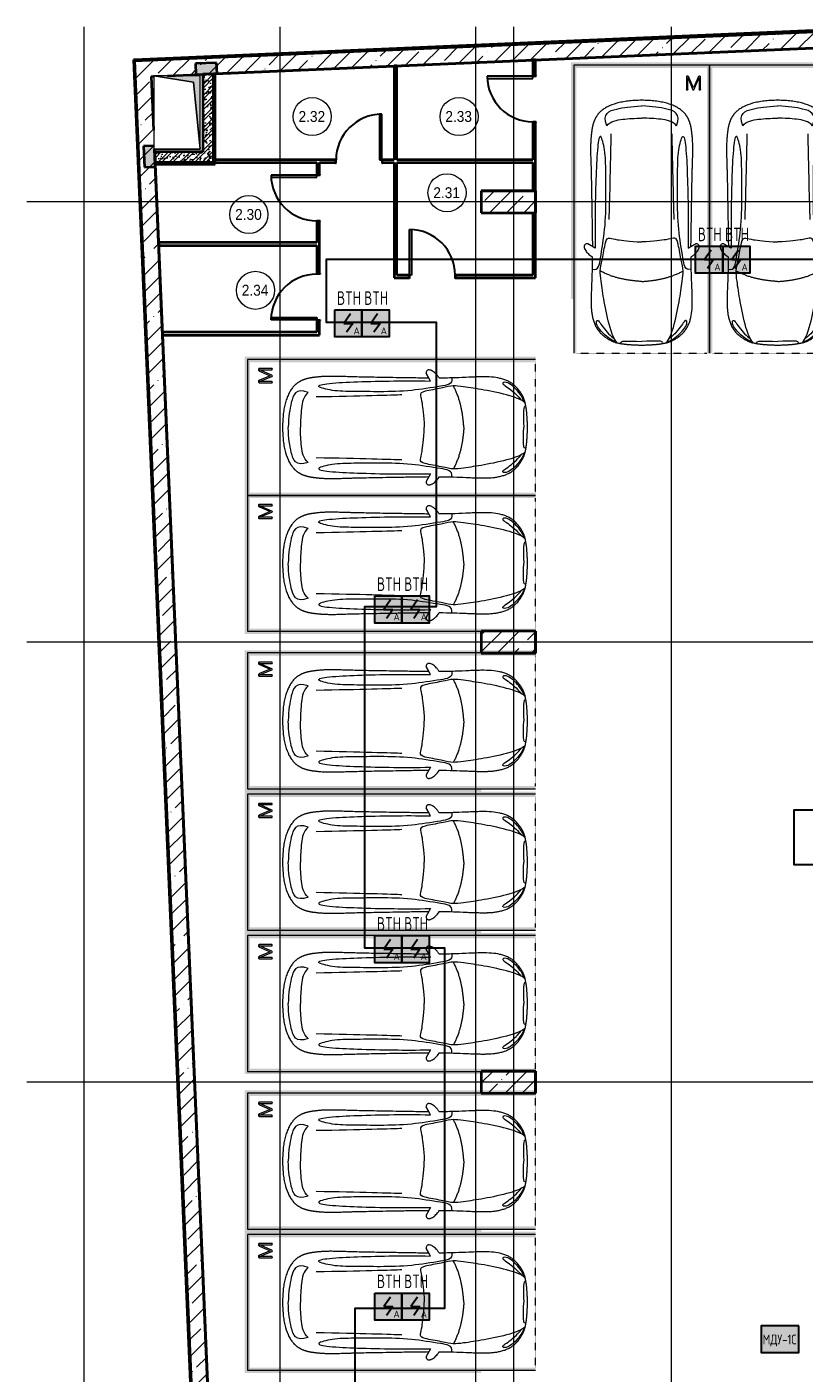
# Model space of a CAD drawing. Header units: millimetres. Extents: x -135639 to 224623, y -383017 to -59102.
# Tile 480 of 494: x 69958 to 84249, y -83871 to -59102. Entities that reach past the tile are written whole.
import ezdxf
from ezdxf.enums import TextEntityAlignment as Align

# ---------------------------------------------------------------- set-up
doc = ezdxf.new("R2010")
doc.units = ezdxf.units.MM
for name, pattern in [('CONTINOUS', [0]), ('Линия сетки', [25, 20, -2.5, 0, -2.5]), ('Невидимые', [5, 3, -2]), ('Штрих_3_3_', [6, 3, -3])]:
    doc.linetypes.add(name, pattern=pattern)
for name, color, linetype, lineweight in [('A-000-M_MASS', 7, 'Continuous', 18), ('A-000-MH_MASS', 7, 'Невидимые', 18), ('A-010-A_ROOM', 7, 'Continuous', 20), ('A-200-M_WALL', 7, 'Continuous', 18), ('A-200-M_WALL_EXT', 7, 'Continuous', 18), ('A-200-M_WALL_INT', 7, 'Continuous', 18), ('A-200-M_WALL_PAT', 7, 'Continuous', 40), ('A-325-M_DOOR', 7, 'Continuous', 18), ('A-325-M_DOOR__FRAME', 7, 'Continuous', 30), ('A-325-M_DOOR_PANEL', 7, 'Continuous', 30), ('C-953-M_PARKING', 7, 'Continuous', 18), ('C-953-MH_PARKING', 7, 'Невидимые', 18), ('M-567-M_MECH_EQP', 7, 'Continuous', 18), ('S-280-M_COLUMN', 7, 'Continuous', 18), ('Z-030-M_GRID', 7, 'Continuous', 9), ('Z-060-M_DETAIL', 7, 'Continuous', 18), ('Арматура воздуховодов', 7, 'Continuous', 18), ('ОС', 5, 'Continuous', 25), ('ПС', 7, 'Continuous', 40), ('СС-011-ПОЖ-СИГНАЛИЗАЦИЯ', 1, 'Continuous', 30)]:
    doc.layers.add(name, color=color, linetype=linetype, lineweight=lineweight)
doc.layers.add('ССПС', color=5, linetype='Continuous')
doc.styles.add('1111', font='isocpeur.ttf')
doc.styles.add('Arial_2', font='arial.ttf', dxfattribs={"width": 0.9, "height": 400})
pattern_1 = [(50, (0, 0), (218.62117, -19.1268), [22.86, -251.46]), (355, (0, 0), (-42.29187, 229.2684), [18.288, -201.168]), (100.451, (18.22, -1.6), (176.33107, 210.13963), [19.428, -213.708]), (46.184, (0, 60.96), (325.29495, -50.45164), [34.29, -377.19]), (96.636, (27.1, 56.76), (284.883, 296.91266), [29.142, -320.562]), (351.184, (0, 60.96), (284.8858, 296.9107), [27.432, -301.752]), (21, (30.48, 45.72), (181.93753, -122.71832), [22.86, -251.46]), (326, (30.48, 45.72), (74.16223, 221.02618), [18.288, -201.168]), (71.451, (45.64, 35.5), (256.10035, 98.30526), [19.428, -213.708]), (37.5, (0, 0), (3.70639, 101.465895), [3.353, -195.377, 3.353, -200.863, -201.93]), (37.5, (0, 0), (3.70639, 101.465895), [-402.946, 3.353, -198.577]), (7.5, (0, 0), (80.18358, 120.216526), [3.353, -113.081, 3.353, -190.805, -76.962]), (7.5, (0, 0), (80.18358, 120.216526), [-310.591, 3.353, -73.609]), (327.5, (-67.97, 0), (162.708646, -6.87497), [3.353, -72.847, 3.353, -234.391, -315.468]), (327.5, (-67.97, 0), (162.708646, -6.87497), [-313.944, 3.353, -312.115]), (317.5, (-98.45, 0), (177.75468, 30.51183), [3.353, -95.707, 3.353, -154.534, -224.028]), (317.5, (-98.45, 0), (177.75468, 30.51183), [-256.946, 3.353, -220.675])]
pattern_2 = [(45, (0, 0), (-101.02788, 101.02788), []), (45, (67.35, 0), (-101.02788, 101.02788), [])]
pattern_3 = [(0, (0, 0), (406.4, 101.6), [33.528, -271.272, 33.528, -271.272, -1625.6]), (0, (0, 0), (406.4, 101.6), [-609.6, 33.528, -576.072, 33.528, -271.272, -711.2]), (0, (0, 0), (406.4, 101.6), [-1524, 33.528, -169.672, 33.528, -474.472]), (120, (152.4, 50.8), (-291.18818, 301.152724), [33.528, -271.272, 33.528, -271.272, -1625.6]), (120, (152.4, 50.8), (-291.18818, 301.152724), [-609.6, 33.528, -576.072, 33.528, -271.272, -711.2]), (120, (152.4, 50.8), (-291.18818, 301.152724), [-1524, 33.528, -169.672, 33.528, -474.472]), (240, (203.2, 254), (-115.21182, -402.752724), [33.528, -271.272, 33.528, -271.272, -1625.6]), (240, (203.2, 254), (-115.21182, -402.752724), [-609.6, 33.528, -576.072, 33.528, -271.272, -711.2]), (240, (203.2, 254), (-115.21182, -402.752724), [-1524, 33.528, -169.672, 33.528, -474.472])]
pattern_4 = [(45, (0, 0), (-314.309, 314.309), []), (45, (314.3, 0), (-314.309, 314.309), [555.625, -111.125, 3.353, -107.772])]

# ---------------------------------------------------------------- blocks, each defined once
blk = doc.blocks.new('A_PAR_Parking - M-V3-B1_-7_650_')
at = {"layer": 'C-953-M_PARKING', "true_color": 0xf7f9fb}
blk.add_hatch(color=7, dxfattribs=at).paths.add_polyline_path([(-1300, -1597), (-1300, -1650), (-1250, -1650), (-1250, -2650), (-1200, -2650), (-1200, 2600), (1200, 2600), (1200, -2650), (1300, -2650), (1300, 2700), (-1300, 2700), (-1300, -656)])
at = {"layer": 'A-000-M_MASS', "color": 253, "true_color": 0xaaaaaa}
for p, q in [((-853, -717), (-993, -639)), ((-906, -687), (-993, -639)), ((853, -717), (993, -639)), ((993, -639), (906, -687))]:
    blk.add_line(p, q, dxfattribs=at)
for centre, start, end in [((-1010, -678), 66.0695, 136.5816), ((1010, -678), 43.4184, 113.9305)]:
    blk.add_arc(centre, 42.2, start, end, dxfattribs=at)
for points, knots in [([(0, 2004), (-45, 2004), (-132, 2001), (-252, 1991), (-362, 1974), (-495, 1942), (-607, 1900), (-686, 1853), (-726, 1824), (-753, 1802), (-774, 1782), (-789, 1766), (-799, 1753), (-809, 1740), (-819, 1727), (-828, 1714), (-836, 1701), (-844, 1688), (-851, 1674), (-858, 1661), (-864, 1647), (-870, 1634), (-876, 1620), (-881, 1606), (-885, 1592), (-890, 1578), (-894, 1565), (-897, 1551), (-901, 1537), (-904, 1524), (-907, 1510), (-909, 1497), (-912, 1483), (-914, 1470), (-916, 1457), (-918, 1444), (-919, 1432), (-921, 1419), (-923, 1403), (-925, 1383), (-928, 1361), (-930, 1339), (-932, 1318), (-934, 1290), (-936, 1257), (-938, 1218), (-939, 1179), (-940, 1139), (-940, 1097), (-940, 1053), (-939, 1007), (-938, 956), (-936, 902), (-934, 844), (-932, 780), (-930, 688), (-926, 559), (-923, 376), (-919, 163), (-915, -82), (-911, -315), (-908, -521), (-907, -631), (-906, -687)], [0, 0, 0, 0, 0.02381, 0.047619, 0.071429, 0.095238, 0.142857, 0.166667, 0.178571, 0.190476, 0.202381, 0.208333, 0.214286, 0.220238, 0.22619, 0.232143, 0.238095, 0.244048, 0.25, 0.255952, 0.261905, 0.267857, 0.27381, 0.279762, 0.285714, 0.291667, 0.297619, 0.303571, 0.309524, 0.315476, 0.321429, 0.327381, 0.333333, 0.339286, 0.345238, 0.35119, 0.357143, 0.363095, 0.369048, 0.380952, 0.392857, 0.404762, 0.416667, 0.428571, 0.452381, 0.47619, 0.5, 0.52381, 0.547619, 0.571429, 0.595238, 0.619048, 0.642857, 0.666667, 0.690476, 0.714286, 0.761905, 0.809524, 0.857143, 0.904762, 0.952381, 0.97619, 1, 1, 1, 1]), ([(906, -687), (907, -631), (908, -521), (911, -367), (913, -222), (916, -41), (919, 163), (923, 376), (926, 559), (930, 688), (932, 780), (935, 865), (938, 958), (939, 1039), (940, 1097), (940, 1139), (939, 1179), (938, 1218), (937, 1250), (935, 1277), (933, 1304), (930, 1332), (928, 1361), (925, 1383), (923, 1403), (921, 1419), (919, 1432), (918, 1444), (916, 1457), (914, 1470), (912, 1483), (909, 1497), (907, 1510), (904, 1524), (901, 1537), (897, 1551), (894, 1565), (890, 1578), (885, 1592), (881, 1606), (876, 1620), (870, 1634), (864, 1647), (858, 1661), (851, 1674), (844, 1688), (836, 1701), (828, 1714), (819, 1727), (809, 1740), (799, 1753), (789, 1766), (774, 1782), (753, 1802), (726, 1824), (686, 1853), (630, 1886), (551, 1921), (462, 1950), (362, 1974), (252, 1991), (132, 2001), (45, 2004), (0, 2004)], [0, 0, 0, 0, 0.02381, 0.047619, 0.071429, 0.095238, 0.142857, 0.190476, 0.238095, 0.285714, 0.309524, 0.333333, 0.380952, 0.428571, 0.452381, 0.47619, 0.5, 0.52381, 0.547619, 0.559524, 0.571429, 0.595238, 0.607143, 0.619048, 0.630952, 0.636905, 0.642857, 0.64881, 0.654762, 0.660714, 0.666667, 0.672619, 0.678571, 0.684524, 0.690476, 0.696429, 0.702381, 0.708333, 0.714286, 0.720238, 0.72619, 0.732143, 0.738095, 0.744048, 0.75, 0.755952, 0.761905, 0.767857, 0.77381, 0.779762, 0.785714, 0.791667, 0.797619, 0.809524, 0.821429, 0.833333, 0.857143, 0.880952, 0.904762, 0.928571, 0.952381, 0.97619, 1, 1, 1, 1]), ([(-643, 1535), (-732, 1765), (-468, 1855), (-203, 1891), (-2, 1902)], [0, 0, 0, 0, 0.867049, 1.684227, 1.684227, 1.684227, 1.684227]), ([(643, 1535), (732, 1765), (468, 1855), (203, 1891), (2, 1902)], [0, 0, 0, 0, 0.867049, 1.684227, 1.684227, 1.684227, 1.684227]), ([(-643, 1535), (-570, 1622), (-349, 1664), (-124, 1672), (-2, 1676)], [0, 0, 0, 0, 0.616728, 1.242165, 1.242165, 1.242165, 1.242165]), ([(643, 1535), (570, 1622), (349, 1664), (124, 1672), (2, 1676)], [0, 0, 0, 0, 0.616728, 1.242165, 1.242165, 1.242165, 1.242165]), ([(-908, -1106), (-792, -1130), (-753, -859), (-663, -332), (-655, 196), (-661, 684), (-663, 1068), (-764, 1443), (-817, 1157), (-842, 605), (-857, 17), (-857, -454), (-853, -717)], [0, 0, 0, 0, 1.013953, 2.476159, 4.172855, 5.704608, 7.082231, 8.244161, 9.589947, 11.154659, 12.917121, 14.362976, 14.362976, 14.362976, 14.362976]), ([(908, -1106), (792, -1130), (753, -859), (663, -332), (655, 196), (661, 684), (663, 1068), (764, 1443), (817, 1157), (842, 605), (857, 17), (857, -454), (853, -717)], [0, 0, 0, 0, 1.013953, 2.476159, 4.172855, 5.704608, 7.082231, 8.244161, 9.589947, 11.154659, 12.917121, 14.362976, 14.362976, 14.362976, 14.362976]), ([(-1041, -649), (-1045, -652), (-1050, -658), (-1054, -666), (-1056, -673), (-1058, -680), (-1059, -690), (-1057, -703), (-1053, -719), (-1043, -742), (-1026, -771), (-1000, -803), (-971, -832), (-944, -853), (-923, -867), (-913, -873), (-908, -876)], [0, 0, 0, 0, 0.066667, 0.1, 0.133333, 0.166667, 0.2, 0.266667, 0.333333, 0.4, 0.533333, 0.65, 0.766667, 0.883333, 0.941667, 1, 1, 1, 1]), ([(-459, -2446), (-508, -2398), (-601, -2147), (-696, -1684), (-744, -1354), (-774, -1106), (-734, -996), (-660, -552), (-618, -522), (-447, -565), (-234, -590), (-2, -602)], [0, 0, 0, 0, 0.884172, 2.058368, 3.212407, 3.977765, 4.871213, 5.547774, 6.288901, 6.772879, 7.454401, 7.454401, 7.454401, 7.454401]), ([(459, -2446), (508, -2398), (601, -2147), (696, -1684), (744, -1354), (774, -1106), (734, -996), (660, -552), (618, -522), (447, -565), (234, -590), (2, -602)], [0, 0, 0, 0, 0.884172, 2.058368, 3.212407, 3.977765, 4.871213, 5.547774, 6.288901, 6.772879, 7.454401, 7.454401, 7.454401, 7.454401]), ([(908, -876), (914, -873), (926, -866), (944, -853), (962, -839), (985, -818), (1011, -790), (1036, -756), (1052, -723), (1058, -702), (1058, -688), (1058, -682), (1057, -675), (1055, -669), (1053, -664), (1049, -657), (1044, -652), (1041, -649)], [0, 0, 0, 0, 0.066667, 0.133333, 0.2, 0.266667, 0.4, 0.533333, 0.65, 0.766667, 0.795833, 0.825, 0.854167, 0.883333, 0.9125, 0.941667, 1, 1, 1, 1]), ([(-908, -876), (-908, -970), (-911, -1145), (-919, -1337), (-925, -1476), (-928, -1559), (-929, -1622), (-930, -1660), (-930, -1690), (-930, -1713), (-929, -1734), (-929, -1756), (-928, -1777), (-927, -1805), (-925, -1840), (-921, -1880), (-916, -1919), (-910, -1957), (-902, -1994), (-893, -2030), (-882, -2065), (-870, -2099), (-856, -2133), (-840, -2165), (-821, -2196), (-801, -2225), (-772, -2263), (-729, -2308), (-668, -2356), (-604, -2396), (-554, -2423), (-519, -2438), (-496, -2446), (-474, -2453), (-452, -2458), (-432, -2462), (-414, -2466), (-402, -2468), (-391, -2470), (-383, -2471), (-376, -2473), (-370, -2474), (-365, -2475), (-360, -2475), (-354, -2476), (-349, -2477), (-343, -2478), (-337, -2479), (-328, -2480), (-318, -2481), (-305, -2483), (-293, -2484), (-280, -2486), (-266, -2487), (-251, -2488), (-235, -2489), (-218, -2491), (-199, -2492), (-179, -2493), (-158, -2495), (-135, -2496), (-111, -2497), (-86, -2498), (-50, -2499), (-20, -2500), (1, -2501)], [0, 0, 0, 0, 0.081633, 0.163265, 0.204082, 0.244898, 0.265306, 0.285714, 0.295918, 0.306122, 0.316327, 0.326531, 0.336735, 0.346939, 0.367347, 0.387755, 0.408163, 0.428571, 0.44898, 0.469388, 0.489796, 0.510204, 0.530612, 0.55102, 0.571429, 0.591837, 0.612245, 0.653061, 0.693878, 0.734694, 0.77551, 0.795918, 0.816327, 0.836735, 0.857143, 0.877551, 0.887755, 0.897959, 0.903061, 0.908163, 0.913265, 0.915816, 0.918367, 0.920918, 0.923469, 0.92602, 0.928571, 0.931122, 0.933673, 0.938776, 0.942602, 0.946429, 0.950255, 0.954082, 0.957908, 0.961735, 0.965561, 0.969388, 0.973214, 0.977041, 0.980867, 0.984694, 0.98852, 0.992347, 1, 1, 1, 1]), ([(1, -2501), (15, -2501), (42, -2500), (79, -2498), (108, -2497), (129, -2496), (145, -2495), (160, -2494), (174, -2494), (188, -2493), (205, -2492), (221, -2490), (237, -2489), (247, -2488), (258, -2488), (268, -2487), (277, -2486), (289, -2485), (303, -2483), (316, -2482), (325, -2480), (332, -2479), (338, -2479), (345, -2478), (350, -2477), (358, -2476), (365, -2474), (371, -2473), (377, -2472), (385, -2471), (393, -2469), (403, -2467), (416, -2465), (429, -2463), (442, -2460), (454, -2458), (465, -2455), (476, -2452), (487, -2449), (501, -2445), (521, -2437), (547, -2426), (575, -2412), (606, -2395), (637, -2376), (679, -2347), (730, -2307), (781, -2254), (824, -2196), (858, -2133), (884, -2065), (911, -1970), (929, -1835), (932, -1681), (928, -1539), (922, -1387), (912, -1177), (908, -982), (908, -876)], [0, 0, 0, 0, 0.005102, 0.010204, 0.015306, 0.017857, 0.020408, 0.022959, 0.02551, 0.028061, 0.030612, 0.035714, 0.038265, 0.040816, 0.043367, 0.045918, 0.048469, 0.05102, 0.056122, 0.061224, 0.063776, 0.066327, 0.068878, 0.071429, 0.07398, 0.076531, 0.081633, 0.084184, 0.086735, 0.091837, 0.096939, 0.102041, 0.112245, 0.122449, 0.132653, 0.142857, 0.153061, 0.163265, 0.173469, 0.183673, 0.204082, 0.22449, 0.244898, 0.265306, 0.285714, 0.306122, 0.346939, 0.387755, 0.428571, 0.469388, 0.510204, 0.55102, 0.632653, 0.72449, 0.770408, 0.816327, 0.908163, 1, 1, 1, 1]), ([(-480, -2441), (-586, -2392), (-719, -2283), (-847, -2128), (-828, -2057)], [0, 0, 0, 0, 0.53668, 1.024735, 1.024735, 1.024735, 1.024735]), ([(-828, -2057), (-803, -2016), (-728, -2173), (-566, -2339), (-505, -2381)], [0, 0, 0, 0, 0.497572, 1.022643, 1.022643, 1.022643, 1.022643]), ([(480, -2441), (586, -2392), (719, -2283), (847, -2128), (828, -2057)], [0, 0, 0, 0, 0.53668, 1.024735, 1.024735, 1.024735, 1.024735]), ([(828, -2057), (803, -2016), (728, -2173), (566, -2339), (505, -2381)], [0, 0, 0, 0, 0.497572, 1.022643, 1.022643, 1.022643, 1.022643])]:
    blk.add_open_spline(points, degree=3, knots=knots, dxfattribs=at)
for points, degree in [([(-599, -190), (-592, -24), (-575, 588), (-560, 1389)], 3), ([(599, -190), (592, -24), (575, 588), (560, 1389)], 3), ([(-2, -1330), (-478, -1299), (-762, -1135)], 2), ([(2, -1330), (478, -1299), (762, -1135)], 2), ([(-376, -2470), (-425, -2412), (-257, -2425), (-2, -2432)], 3), ([(376, -2470), (425, -2412), (257, -2425), (2, -2432)], 3)]:
    blk.add_open_spline(points, degree=degree, dxfattribs=at)
at = {"layer": 'C-953-M_PARKING', "color": 253, "true_color": 0xaaaaaa}
for p, q in [((1250, 2650), (-1250, 2650)), ((-1250, 2650), (-1250, -2650)), ((1250, -2650), (1250, 2650)), ((826, 2443), (822, 2434)), ((822, 2434), (822, 2200)), ((833, 2446), (826, 2443)), ((846, 2446), (833, 2446)), ((855, 2445), (846, 2446)), ((846, 2200), (846, 2425)), ((846, 2425), (938, 2199)), ((861, 2442), (855, 2445)), ((866, 2437), (861, 2442)), ((869, 2430), (866, 2437)), ((950, 2232), (869, 2430)), ((1037, 2429), (950, 2232)), ((960, 2199), (1059, 2425)), ((1041, 2437), (1037, 2429)), ((1046, 2442), (1041, 2437)), ((1051, 2445), (1046, 2442)), ((1058, 2446), (1051, 2445)), ((1072, 2446), (1058, 2446)), ((1059, 2425), (1059, 2200)), ((1075, 2445), (1072, 2446)), ((1079, 2443), (1075, 2445)), ((1082, 2440), (1079, 2443)), ((1083, 2434), (1082, 2440)), ((1083, 2200), (1083, 2434)), ((822, 2200), (823, 2198)), ((823, 2198), (822, 2200)), ((823, 2198), (825, 2196)), ((825, 2196), (823, 2198)), ((825, 2196), (828, 2195)), ((828, 2195), (834, 2195)), ((834, 2195), (840, 2195)), ((840, 2195), (844, 2196)), ((844, 2196), (846, 2198)), ((846, 2198), (844, 2196)), ((846, 2198), (846, 2200)), ((846, 2200), (846, 2198)), ((938, 2199), (939, 2197)), ((939, 2197), (938, 2199)), ((939, 2197), (941, 2196)), ((941, 2196), (939, 2197)), ((941, 2196), (944, 2195)), ((944, 2195), (949, 2195)), ((949, 2195), (953, 2195)), ((953, 2195), (956, 2196)), ((956, 2196), (958, 2197)), ((958, 2197), (956, 2196)), ((958, 2197), (960, 2199)), ((960, 2199), (958, 2197)), ((1059, 2200), (1059, 2198)), ((1059, 2198), (1059, 2200)), ((1059, 2198), (1061, 2196)), ((1061, 2196), (1059, 2198)), ((1061, 2196), (1065, 2195)), ((1065, 2195), (1070, 2195)), ((1070, 2195), (1076, 2195)), ((1076, 2195), (1080, 2196)), ((1080, 2196), (1082, 2198)), ((1082, 2198), (1080, 2196)), ((1082, 2198), (1083, 2200)), ((1083, 2200), (1082, 2198))]:
    blk.add_line(p, q, dxfattribs=at)
at = {"layer": 'C-953-MH_PARKING', "color": 253, "linetype": 'Штрих_3_3_', "true_color": 0xaaaaaa}
blk.add_line((-1200, -2650), (1200, -2650), dxfattribs=at)
blk = doc.blocks.new('101_Дверь_Однопольная - _ПЧ_800х2000_ПХА_Пр-4230499-B1_-7_650_')
at = {"layer": 'A-325-M_DOOR', "color": 253, "lineweight": 30, "true_color": 0xaaaaaa}
for p, q in [((-431, 25), (-430, 25)), ((-431, -35), (-431, 25)), ((-430, 25), (-430, -35)), ((430, -35), (430, 25)), ((430, 25), (431, 25)), ((431, 25), (431, -35)), ((-430, -35), (-431, -35)), ((431, -35), (430, -35))]:
    blk.add_line(p, q, dxfattribs=at)
at = {"layer": 'A-325-M_DOOR__FRAME', "color": 253, "true_color": 0xaaaaaa}
for p, q in [((-430, 25), (-420, 25)), ((-430, -35), (-430, 25)), ((-420, 25), (-420, -15)), ((420, 25), (430, 25)), ((420, -15), (420, 25)), ((430, 25), (430, -35)), ((-419, -35), (-430, -35)), ((-420, -15), (-419, -15)), ((-419, -15), (-419, -35)), ((419, -15), (420, -15)), ((419, -35), (419, -15)), ((430, -35), (419, -35))]:
    blk.add_line(p, q, dxfattribs=at)
at = {"layer": 'A-325-M_DOOR_PANEL', "color": 253, "true_color": 0xaaaaaa}
for p, q in [((-420, 865), (-380, 865)), ((-420, 25), (-420, 865)), ((-380, 865), (-380, 25)), ((-380, 25), (-420, 25))]:
    blk.add_line(p, q, dxfattribs=at)
blk.add_arc((-420, 25), 840, 0, 90, dxfattribs=at)
blk = doc.blocks.new('101_Дверь_Однопольная - _ПЧ_800х2000_ПХА_Л-4230509-B1_-7_650_')
at = {"layer": 'A-325-M_DOOR', "color": 253, "lineweight": 30, "true_color": 0xaaaaaa}
for p, q in [((-430, 25), (-431, 25)), ((-431, 25), (-431, -35)), ((-430, -35), (-430, 25)), ((431, 25), (430, 25)), ((430, 25), (430, -35)), ((431, -35), (431, 25)), ((-431, -35), (-430, -35)), ((430, -35), (431, -35))]:
    blk.add_line(p, q, dxfattribs=at)
at = {"layer": 'A-325-M_DOOR__FRAME', "color": 253, "true_color": 0xaaaaaa}
for p, q in [((-420, 25), (-430, 25)), ((-430, 25), (-430, -35)), ((-420, -15), (-420, 25)), ((430, 25), (420, 25)), ((420, 25), (420, -15)), ((430, -35), (430, 25)), ((-430, -35), (-419, -35)), ((-419, -15), (-420, -15)), ((-419, -35), (-419, -15)), ((420, -15), (419, -15)), ((419, -15), (419, -35)), ((419, -35), (430, -35))]:
    blk.add_line(p, q, dxfattribs=at)
at = {"layer": 'A-325-M_DOOR_PANEL', "color": 253, "true_color": 0xaaaaaa}
for p, q in [((420, 865), (380, 865)), ((380, 865), (380, 25)), ((420, 25), (420, 865)), ((380, 25), (420, 25))]:
    blk.add_line(p, q, dxfattribs=at)
blk.add_arc((420, 25), 840, 90, 180, dxfattribs=at)
blk = doc.blocks.new('A_MEQ_OpeningShaft-Rectangular - ОВ-2727016-B1_-7_650_')
at = {"layer": 'Z-060-M_DETAIL', "true_color": 0xe2e2e2}
blk.add_hatch(color=254, dxfattribs=at).paths.add_polyline_path([(1350, 0), (0, 0), (0, -850), (121, -121)])
at = {"layer": 'A-000-MH_MASS', "color": 253, "linetype": 'Continuous', "true_color": 0xaaaaaa}
for p, q in [((1350, 0), (0, 0)), ((0, 0), (0, -850)), ((1350, -850), (1350, 0)), ((0, -850), (1350, -850))]:
    blk.add_line(p, q, dxfattribs=at)
at = {"layer": 'Z-060-M_DETAIL', "color": 253, "true_color": 0xaaaaaa}
for p, q in [((1350, 0), (121, -121)), ((1350, -850), (1350, 0)), ((1350, 0), (0, 0)), ((0, 0), (0, -850)), ((121, -121), (0, -850)), ((0, -850), (121, -121)), ((121, -121), (1350, 0)), ((1350, 0), (1350, -850)), ((0, -850), (1350, -850)), ((0, -850), (1350, -850))]:
    blk.add_line(p, q, dxfattribs=at)
blk = doc.blocks.new('135_SLK_GD_AR_rvt-1-B1_-7_650_')
at = {"layer": 'A-200-M_WALL_PAT', "lineweight": 18, "true_color": 0xcbcbcb}
for points in [[(81203, 132844), (81591, 132861), (81582, 133061), (81194, 133044)], [(80258, 131137), (80457, 131146), (80444, 131472), (80429, 131472), (80429, 131533), (80241, 131525), (80243, 131472)]]:
    blk.add_hatch(color=9, dxfattribs=at).paths.add_polyline_path(points)
at = {"layer": 'A-200-M_WALL_PAT', "lineweight": 9, "true_color": 0xaaaaaa}
h = blk.add_hatch(dxfattribs=at)
h.set_pattern_fill('FP_1', color=253, style=0, pattern_type=2)
h.set_pattern_definition(pattern_1)
h.paths.add_polyline_path([(81329, 131422), (81529, 131422), (81529, 132858), (81329, 132850)])
h = blk.add_hatch(dxfattribs=at)
h.set_pattern_fill('FP_2', color=253, style=0, pattern_type=2)
h.set_pattern_definition(pattern_2)
h.paths.add_polyline_path([(81329, 131422), (81529, 131422), (81529, 132858), (81329, 132850)])
h = blk.add_hatch(dxfattribs=at)
h.set_pattern_fill('FP_11', color=253, style=0, pattern_type=2)
h.set_pattern_definition(pattern_3)
h.paths.add_polyline_path([(81549, 131202), (81549, 132859), (81529, 132858), (81529, 131202)])
h = blk.add_hatch(dxfattribs=at)
h.set_pattern_fill('FP_1', color=253, style=0, pattern_type=2)
h.set_pattern_definition(pattern_1)
h.paths.add_polyline_path([(81529, 131222), (81529, 131422), (80446, 131422), (80454, 131222), (80748, 131222)])
h = blk.add_hatch(dxfattribs=at)
h.set_pattern_fill('FP_2', color=253, style=0, pattern_type=2)
h.set_pattern_definition(pattern_2)
h.paths.add_polyline_path([(81529, 131222), (81529, 131422), (80446, 131422), (80454, 131222), (80748, 131222)])
h = blk.add_hatch(dxfattribs=at)
h.set_pattern_fill('FP_11', color=253, style=0, pattern_type=2)
h.set_pattern_definition(pattern_3)
h.paths.add_polyline_path([(81529, 131202), (81529, 131222), (80454, 131222), (80455, 131202), (80748, 131202)])
at = {"color": 253, "lineweight": 18, "true_color": 0xaaaaaa}
blk.add_line((80387, 132809), (80429, 132803), dxfattribs=at)
at = {"layer": 'A-200-M_WALL', "color": 253, "lineweight": 40, "true_color": 0xaaaaaa}
for p, q in [((81582, 133061), (81194, 133044)), ((81194, 133044), (81203, 132844)), ((81591, 132861), (81582, 133061)), ((81203, 132844), (81329, 132850)), ((81529, 132858), (81329, 132850)), ((81549, 132859), (81529, 132858)), ((81549, 131202), (81549, 132859)), ((81554, 132859), (81549, 132859)), ((81554, 132859), (81591, 132861)), ((80429, 131533), (80241, 131525)), ((80241, 131525), (80258, 131137)), ((80446, 131422), (80444, 131472)), ((80446, 131422), (80454, 131222)), ((80258, 131137), (80457, 131146)), ((80454, 131222), (80455, 131202)), ((80455, 131202), (81529, 131202)), ((80455, 131202), (80455, 131197)), ((80457, 131146), (80455, 131197)), ((81529, 131222), (81529, 131272)), ((81529, 131272), (81529, 131222)), ((81549, 131202), (81529, 131202))]:
    blk.add_line(p, q, dxfattribs=at)
at = {"layer": 'A-200-M_WALL_INT', "color": 253, "lineweight": 40, "true_color": 0xaaaaaa}
for p, q in [((93082, 133353), (81554, 132859)), ((81554, 132857), (93081, 133351)), ((87450, 133111), (87400, 133111)), ((87400, 133111), (87400, 132824)), ((87450, 132824), (87450, 133111)), ((81329, 132850), (81329, 131422)), ((81529, 131422), (81529, 132858)), ((81529, 132858), (81529, 131222)), ((81554, 131197), (81554, 132859)), ((81554, 132859), (81554, 132857)), ((84900, 133002), (84850, 133002)), ((84850, 133002), (84850, 131272)), ((84900, 131272), (84900, 133002)), ((87400, 131962), (87400, 131272)), ((87450, 130700), (87450, 131962)), ((81329, 131422), (80446, 131422)), ((81529, 131272), (81529, 131422)), ((80454, 131222), (81529, 131222)), ((81529, 131222), (80454, 131222)), ((80455, 131197), (81529, 131197)), ((80455, 131197), (81902, 97388)), ((80457, 131197), (80455, 131197)), ((81904, 97387), (80457, 131197)), ((83769, 131272), (81529, 131272)), ((81529, 131222), (83425, 131222)), ((81529, 131197), (81549, 131197)), ((81549, 131197), (81554, 131197)), ((83425, 131222), (83425, 131003)), ((83475, 131003), (83475, 131222)), ((83475, 131222), (83769, 131222)), ((84850, 131272), (84631, 131272)), ((84631, 131222), (84850, 131222)), ((84850, 131222), (84850, 129100)), ((87400, 131272), (84900, 131272)), ((84900, 129150), (84900, 131222)), ((84900, 131222), (87400, 131222)), ((87400, 131222), (87400, 130700)), ((86450, 130702), (86448, 130702)), ((86448, 130702), (86448, 130298)), ((87452, 130702), (86450, 130702)), ((87452, 130700), (87452, 130702)), ((87452, 130298), (87452, 130700)), ((86448, 130298), (86450, 130298)), ((86450, 130298), (87450, 130298)), ((87400, 130300), (87400, 129150)), ((87450, 129100), (87450, 130300)), ((87450, 130298), (87452, 130298)), ((83425, 130141), (83425, 129750)), ((83475, 129181), (83475, 130141)), ((83425, 129750), (80518, 129750)), ((80518, 129750), (80518, 129700)), ((80518, 129700), (83425, 129700)), ((83425, 129700), (83425, 129181)), ((84850, 129100), (84900, 129100)), ((85119, 129150), (84900, 129150)), ((84900, 129100), (85119, 129100)), ((87400, 129150), (85981, 129150)), ((85981, 129100), (87400, 129100)), ((87400, 129100), (87450, 129100)), ((83425, 128319), (83425, 128100)), ((83475, 128050), (83475, 128319)), ((83425, 128100), (80589, 128100)), ((80589, 128100), (80589, 128050)), ((80589, 128050), (83425, 128050)), ((83425, 128050), (83475, 128050)), ((86450, 122602), (86448, 122602)), ((86448, 122602), (86448, 122198)), ((87452, 122602), (86450, 122602)), ((87452, 122600), (87452, 122602)), ((87452, 122198), (87452, 122600)), ((86448, 122198), (86450, 122198)), ((86450, 122198), (87450, 122198)), ((87450, 122198), (87452, 122198)), ((86450, 114502), (86448, 114502)), ((86448, 114502), (86448, 114098)), ((87452, 114502), (86450, 114502)), ((87452, 114500), (87452, 114502)), ((87452, 114098), (87452, 114500)), ((86448, 114098), (86450, 114098)), ((86450, 114098), (87450, 114098)), ((87450, 114098), (87452, 114098))]:
    blk.add_line(p, q, dxfattribs=at)
at = {"layer": 'A-325-M_DOOR', "color": 253, "lineweight": 18, "true_color": 0xaaaaaa}
for name, p, rotation in [('101_Дверь_Однопольная - _ПЧ_800х2000_ПХА_Л-4230509-B1_-7_650_', (87425, 132393), 89.99999999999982), ('101_Дверь_Однопольная - _ПЧ_800х2000_ПХА_Л-4230509-B1_-7_650_', (83450, 130572), 90), ('101_Дверь_Однопольная - _ПЧ_800х2000_ПХА_Пр-4230499-B1_-7_650_', (83450, 128750), 90)]:
    blk.add_blockref(name, p, dxfattribs=dict(at, rotation=rotation))
for name, p in [('101_Дверь_Однопольная - _ПЧ_800х2000_ПХА_Л-4230509-B1_-7_650_', (84200, 131247)), ('101_Дверь_Однопольная - _ПЧ_800х2000_ПХА_Пр-4230499-B1_-7_650_', (85550, 129125))]:
    blk.add_blockref(name, p, dxfattribs=at)
at = {"layer": 'C-953-M_PARKING', "color": 253, "lineweight": 18, "true_color": 0xaaaaaa}
for p in [(89400, 130365), (91900, 130365)]:
    blk.add_blockref('A_PAR_Parking - M-V3-B1_-7_650_', p, dxfattribs=at)
at = {"layer": 'C-953-M_PARKING', "color": 253, "lineweight": 18, "true_color": 0xaaaaaa, "rotation": 89.99999999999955}
for p in [(84800, 126350), (84800, 123850), (84800, 120950), (84800, 118350), (84800, 115750), (84800, 112850), (84800, 110250)]:
    blk.add_blockref('A_PAR_Parking - M-V3-B1_-7_650_', p, dxfattribs=at)
at = {"layer": 'M-567-M_MECH_EQP', "color": 253, "lineweight": 18, "true_color": 0xaaaaaa, "rotation": 270.0000000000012}
blk.add_blockref('A_MEQ_OpeningShaft-Rectangular - ОВ-2727016-B1_-7_650_', (81279, 132822), dxfattribs=at)
blk = doc.blocks.new('Бетон-Прямоугольная-Колонна - CLM_Подземные этажи_В40-400х1000-V246-B1_-7_650_')
at = {"layer": 'S-280-M_COLUMN', "lineweight": 9, "true_color": 0xaaaaaa}
h = blk.add_hatch(dxfattribs=at)
h.set_pattern_fill('FP_134', color=253, style=0, pattern_type=2)
h.set_pattern_definition([(315, (-114300, 86950), (314.309, 314.309), []), (315, (-114300, 86635.7), (314.309, 314.309), [555.625, -111.125, 3.353, -107.772])])
h.paths.add_polyline_path([(-200, 500), (-200, -500), (200, -500), (200, 500), (-49, 500)])
at = {"layer": 'S-280-M_COLUMN', "color": 253, "lineweight": 40, "true_color": 0xaaaaaa}
for p, q in [((200, 500), (-200, 500)), ((-200, 500), (-200, -500)), ((200, -500), (200, 500)), ((-200, -500), (200, -500))]:
    blk.add_line(p, q, dxfattribs=at)
blk = doc.blocks.new('Бетон-Прямоугольная-Колонна - CLM_Подземные этажи_В40-400х1000-V249-B1_-7_650_')
at = {"layer": 'S-280-M_COLUMN', "lineweight": 9, "true_color": 0xaaaaaa}
h = blk.add_hatch(dxfattribs=at)
h.set_pattern_fill('FP_137', color=253, style=0, pattern_type=2)
h.set_pattern_definition([(315, (-122400, 86950), (314.309, 314.309), []), (315, (-122400, 86635.7), (314.309, 314.309), [555.625, -111.125, 3.353, -107.772])])
h.paths.add_polyline_path([(-200, 500), (-200, -500), (200, -500), (200, 500), (-165, 500)])
at = {"layer": 'S-280-M_COLUMN', "color": 253, "lineweight": 40, "true_color": 0xaaaaaa}
for p, q in [((200, 500), (-200, 500)), ((-200, 500), (-200, -500)), ((200, -500), (200, 500)), ((-200, -500), (200, -500))]:
    blk.add_line(p, q, dxfattribs=at)
blk = doc.blocks.new('Бетон-Прямоугольная-Колонна - CLM_Подземные этажи_В40-400х1000-V251-B1_-7_650_')
at = {"layer": 'S-280-M_COLUMN', "lineweight": 9, "true_color": 0xaaaaaa}
h = blk.add_hatch(dxfattribs=at)
h.set_pattern_fill('FP_139', color=253, style=0, pattern_type=2)
h.set_pattern_definition([(315, (-130500, 86950), (314.309, 314.309), []), (315, (-130500, 86635.7), (314.309, 314.309), [555.625, -111.125, 3.353, -107.772])])
h.paths.add_polyline_path([(-200, 500), (-200, -500), (200, -500), (200, 500)])
at = {"layer": 'S-280-M_COLUMN', "color": 253, "lineweight": 40, "true_color": 0xaaaaaa}
for p, q in [((200, 500), (-200, 500)), ((-200, 500), (-200, -500)), ((200, -500), (200, 500)), ((-200, -500), (200, -500))]:
    blk.add_line(p, q, dxfattribs=at)
blk = doc.blocks.new('135_SLK_GD_KR_rvt-1-B1_-7_650_')
at = {"layer": 'A-200-M_WALL_PAT', "lineweight": 9, "true_color": 0xaaaaaa}
h = blk.add_hatch(dxfattribs=at)
h.set_pattern_fill('FP_20', color=253, style=0, pattern_type=2)
h.set_pattern_definition(pattern_4)
h.paths.add_polyline_path([(80087, 132797), (80429, 132812), (80429, 132822), (80678, 132822), (93082, 133353), (92867, 133644), (80074, 133096)])
h = blk.add_hatch(dxfattribs=at)
h.set_pattern_fill('FP_20', color=253, style=0, pattern_type=2)
h.set_pattern_definition(pattern_4)
h.paths.add_polyline_path([(81902, 97388), (80444, 131472), (80429, 131472), (80429, 131817), (80386, 132809), (80087, 132797), (81601, 97411)])
at = {"layer": 'A-200-M_WALL', "color": 253, "lineweight": 40, "true_color": 0xaaaaaa}
for p, q in [((93233, 133669), (80073, 133106)), ((93231, 133665), (80074, 133102)), ((93229, 133661), (80074, 133098)), ((92867, 133644), (80074, 133096)), ((80074, 133096), (92867, 133644)), ((80063, 133106), (81591, 97412)), ((80063, 133106), (80067, 133106)), ((80067, 133106), (80073, 133106)), ((80068, 133102), (81595, 97412)), ((80068, 133102), (80072, 133102)), ((80072, 133102), (80074, 133102)), ((80072, 133098), (81599, 97411)), ((80072, 133098), (80074, 133098)), ((80074, 133096), (80087, 132797)), ((80087, 132797), (80074, 133096)), ((80087, 132797), (81601, 97411)), ((81601, 97411), (80087, 132797))]:
    blk.add_line(p, q, dxfattribs=at)
at = {"layer": 'A-200-M_WALL_EXT', "color": 253, "lineweight": 40, "true_color": 0xaaaaaa}
for p, q in [((93238, 133680), (80073, 133116)), ((80678, 132822), (93082, 133353)), ((80063, 133116), (80053, 133115)), ((80053, 133115), (81581, 97413)), ((80073, 133116), (80063, 133116)), ((80386, 132809), (80429, 132811)), ((80429, 131817), (80386, 132809)), ((81902, 97388), (80444, 131472))]:
    blk.add_line(p, q, dxfattribs=at)
at = {"layer": 'S-280-M_COLUMN', "color": 253, "lineweight": 18, "true_color": 0xaaaaaa, "rotation": 90.00000000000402}
for name, p in [('Бетон-Прямоугольная-Колонна - CLM_Подземные этажи_В40-400х1000-V251-B1_-7_650_', (86950, 130500)), ('Бетон-Прямоугольная-Колонна - CLM_Подземные этажи_В40-400х1000-V249-B1_-7_650_', (86950, 122400)), ('Бетон-Прямоугольная-Колонна - CLM_Подземные этажи_В40-400х1000-V246-B1_-7_650_', (86950, 114300))]:
    blk.add_blockref(name, p, dxfattribs=at)
blk = doc.blocks.new('050_Марка_Помещение - Номер-620969-B1_-7_650_')
at = {"layer": 'A-010-A_ROOM', "color": 253, "true_color": 0xaaaaaa}
blk.add_circle((0, 0), 3.5, dxfattribs=at)
blk = doc.blocks.new('-1 эт')
at = {"layer": 'Z-030-M_GRID', "color": 253, "linetype": 'Линия сетки', "true_color": 0xaaaaaa}
for p, q in [((79150, -19696.3), (79150, 133719.9)), ((82750, -19696.1), (82750, 133719.9)), ((86350, -19695.8), (86350, 133719.9)), ((87050, -18431.1), (87050, 133719.9)), ((89950, -19695.6), (89950, 133719.9)), ((155943.7, 130500), (78095.2, 130500)), ((155944.2, 122400), (78095.2, 122400)), ((155944.7, 114300), (78095.2, 114300))]:
    blk.add_line(p, q, dxfattribs=at)
at = {"lineweight": 5}
for name in ['135_SLK_GD_KR_rvt-1-B1_-7_650_', '135_SLK_GD_AR_rvt-1-B1_-7_650_']:
    blk.add_blockref(name, (0, 0), dxfattribs=at)
at = {"layer": 'A-010-A_ROOM', "color": 253, "true_color": 0xaaaaaa, "xscale": 99.99999999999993, "yscale": 99.99999999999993, "zscale": 99.99999999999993}
for p in [(83341.3, 132070), (86041.3, 132070), (85820.3, 130667.6), (82176, 130267.6), (82298, 128872.9)]:
    blk.add_blockref('050_Марка_Помещение - Номер-620969-B1_-7_650_', p, dxfattribs=at)
at = {"layer": 'A-010-A_ROOM', "color": 253, "lineweight": 9, "true_color": 0xaaaaaa, "char_height": 200, "width": 606.076, "attachment_point": 1, "style": 'Arial_2'}
for s, insert in [('2.32', (83089.6, 132171.7)), ('2.33', (85789.6, 132171.7)), ('2.31', (85568.5, 130769.3)), ('2.30', (81924.2, 130369.3)), ('2.34', (82046.2, 128974.6))]:
    blk.add_mtext(s, dxfattribs=dict(at, insert=insert))
blk = doc.blocks.new('*U4706')
at = {"lineweight": 35, "true_color": 0xffffff}
h = blk.add_hatch(color=7, dxfattribs=at)
h.dxf.hatch_style = 1
h.paths.add_polyline_path([(0, 500), (0, 0), (500, 0), (500, 500)])
at = {"color": 1, "linetype": 'ByBlock', "lineweight": -2}
for p, q in [((289, 426), (167, 250)), ((167, 250), (333, 250)), ((333, 250), (219, 86))]:
    blk.add_line(p, q, dxfattribs=at)
at = {"color": 1, "linetype": 'ByBlock', "lineweight": -2, "ltscale": 0.1}
blk.add_lwpolyline([(0, 500), (500, 500), (500, 0), (0, 0)], close=True, dxfattribs=at)
at = {"color": 1, "linetype": 'ByBlock', "lineweight": -2, "ltscale": 1000, "style": '1111'}
blk.add_text('A', height=128, dxfattribs=at).set_placement((403, 49), align=Align.CENTER)
at = {"color": 0, "linetype": 'ByBlock', "lineweight": -2, "style": '1111'}
blk.add_attdef('INDEX', (-63, -235), '', height=125, dxfattribs=at)
at = {"color": 0, "linetype": 'ByBlock', "lineweight": -2, "style": '1111', "flags": 1}
for tag, p in [('NAME_DEVICE', (-64, -421)), ('NUM_POM', (-82, -847))]:
    blk.add_attdef(tag, p, '', height=125, dxfattribs=at)
at = {"color": 0, "linetype": 'ByBlock', "lineweight": -2, "style": '1111', "width": 0.7}
blk.add_attdef('NUM_DEVICE', (-64, -630), '', height=125, dxfattribs=at)
blk = doc.blocks.new('ger')
at = {"lineweight": 40, "ltscale": 2, "true_color": 0xffffff}
h = blk.add_hatch(color=7, dxfattribs=at)
h.dxf.hatch_style = 1
h.paths.add_polyline_path([(491036, -67336), (491036, -66843), (490345, -66843), (490345, -67336)])
at = {"layer": 'ОС', "color": 1, "lineweight": 30}
blk.add_lwpolyline([(491036, -66843), (490345, -66843), (490345, -67336), (491036, -67336)], close=True, dxfattribs=at)
at = {"layer": 'ССПС', "color": 1, "lineweight": -2, "ltscale": 1000, "style": '1111', "width": 0.8}
blk.add_text('МДУ-1С', height=180, dxfattribs=at).set_placement((490371, -67186))

msp = doc.modelspace()

# ---------------------------------------------------------------- linework, layer by layer
at = {"layer": 'СС-011-ПОЖ-СИГНАЛИЗАЦИЯ', "lineweight": 30}
msp.add_lwpolyline([(75995, -87755), (75995, -82679), (77640, -82679), (77640, -76054), (76171, -76054), (76171, -69766), (77487, -69766), (77487, -64541), (75469, -64541), (75469, -63375), (87629, -63375), (87629, -65592), (84504, -65592), (84504, -69794), (91671, -69794), (91667, -73516), (84058, -73516), (84063, -74511), (85095, -74511), (85095, -79943), (85313, -79943), (85313, -85442)], dxfattribs=at)

# ---------------------------------------------------------------- block references
msp.add_blockref('-1 эт', (-8137, -192821))
at = {"layer": 'Арматура воздуховодов', "lineweight": 30}
msp.add_blockref('ger', (-406884, -16157), dxfattribs=at)
at = {"layer": 'ПС', "color": 7, "linetype": 'CONTINOUS', "lineweight": 30, "ltscale": 100}
ref = msp.add_blockref('*U4706', (82253, -63634), dxfattribs=dict(at, xscale=1.000736, yscale=1.000736, zscale=1.000736))
ref.add_attrib('NUM_DEVICE', 'BTH', dxfattribs={"layer": '0', "color": 0, "linetype": 'ByBlock', "lineweight": -2, "ltscale": 100, "height": 250.2, "style": '1111', "width": 0.7}).set_placement((82515, -63044), align=Align.CENTER)
ref = msp.add_blockref('*U4706', (82753, -63634), dxfattribs=dict(at, xscale=1.000736, yscale=1.000736, zscale=1.000736))
ref.add_attrib('NUM_DEVICE', 'BTH', dxfattribs={"layer": '0', "color": 0, "linetype": 'ByBlock', "lineweight": -2, "ltscale": 100, "height": 250.2, "style": '1111', "width": 0.7}).set_placement((83015, -63044), align=Align.CENTER)
ref = msp.add_blockref('*U4706', (75618, -64806), dxfattribs=dict(at, xscale=1.000736, yscale=1.000736, zscale=1.000736))
ref.add_attrib('NUM_DEVICE', 'BTH', dxfattribs={"layer": '0', "color": 0, "linetype": 'ByBlock', "lineweight": -2, "ltscale": 100, "height": 250.2, "style": '1111', "width": 0.7}).set_placement((75880, -64216), align=Align.CENTER)
ref = msp.add_blockref('*U4706', (76118, -64806), dxfattribs=dict(at, xscale=1.000736, yscale=1.000736, zscale=1.000736))
ref.add_attrib('NUM_DEVICE', 'BTH', dxfattribs={"layer": '0', "color": 0, "linetype": 'ByBlock', "lineweight": -2, "ltscale": 100, "height": 250.2, "style": '1111', "width": 0.7}).set_placement((76380, -64216), align=Align.CENTER)
ref = msp.add_blockref('*U4706', (76353, -70071), dxfattribs=dict(at, xscale=1.000736, yscale=1.000736, zscale=1.000736))
ref.add_attrib('NUM_DEVICE', 'BTH', dxfattribs={"layer": '0', "color": 0, "linetype": 'ByBlock', "lineweight": -2, "ltscale": 100, "height": 250.2, "style": '1111', "width": 0.7}).set_placement((76615, -69480), align=Align.CENTER)
ref = msp.add_blockref('*U4706', (76853, -70071), dxfattribs=dict(at, xscale=1.000736, yscale=1.000736, zscale=1.000736))
ref.add_attrib('NUM_DEVICE', 'BTH', dxfattribs={"layer": '0', "color": 0, "linetype": 'ByBlock', "lineweight": -2, "ltscale": 100, "height": 250.2, "style": '1111', "width": 0.7}).set_placement((77115, -69480), align=Align.CENTER)
ref = msp.add_blockref('*U4706', (76353, -76321), dxfattribs=dict(at, xscale=1.000736, yscale=1.000736, zscale=1.000736))
ref.add_attrib('NUM_DEVICE', 'BTH', dxfattribs={"layer": '0', "color": 0, "linetype": 'ByBlock', "lineweight": -2, "ltscale": 100, "height": 250.2, "style": '1111', "width": 0.7}).set_placement((76615, -75731), align=Align.CENTER)
ref = msp.add_blockref('*U4706', (76853, -76321), dxfattribs=dict(at, xscale=1.000736, yscale=1.000736, zscale=1.000736))
ref.add_attrib('NUM_DEVICE', 'BTH', dxfattribs={"layer": '0', "color": 0, "linetype": 'ByBlock', "lineweight": -2, "ltscale": 100, "height": 250.2, "style": '1111', "width": 0.7}).set_placement((77115, -75731), align=Align.CENTER)
ref = msp.add_blockref('*U4706', (76353, -82899), dxfattribs=dict(at, xscale=1.000736, yscale=1.000736, zscale=1.000736))
ref.add_attrib('NUM_DEVICE', 'BTH', dxfattribs={"layer": '0', "color": 0, "linetype": 'ByBlock', "lineweight": -2, "ltscale": 100, "height": 250.2, "style": '1111', "width": 0.7}).set_placement((76615, -82309), align=Align.CENTER)
ref = msp.add_blockref('*U4706', (76853, -82899), dxfattribs=dict(at, xscale=1.000736, yscale=1.000736, zscale=1.000736))
ref.add_attrib('NUM_DEVICE', 'BTH', dxfattribs={"layer": '0', "color": 0, "linetype": 'ByBlock', "lineweight": -2, "ltscale": 100, "height": 250.2, "style": '1111', "width": 0.7}).set_placement((77115, -82309), align=Align.CENTER)

doc.saveas('drawing.dxf')
